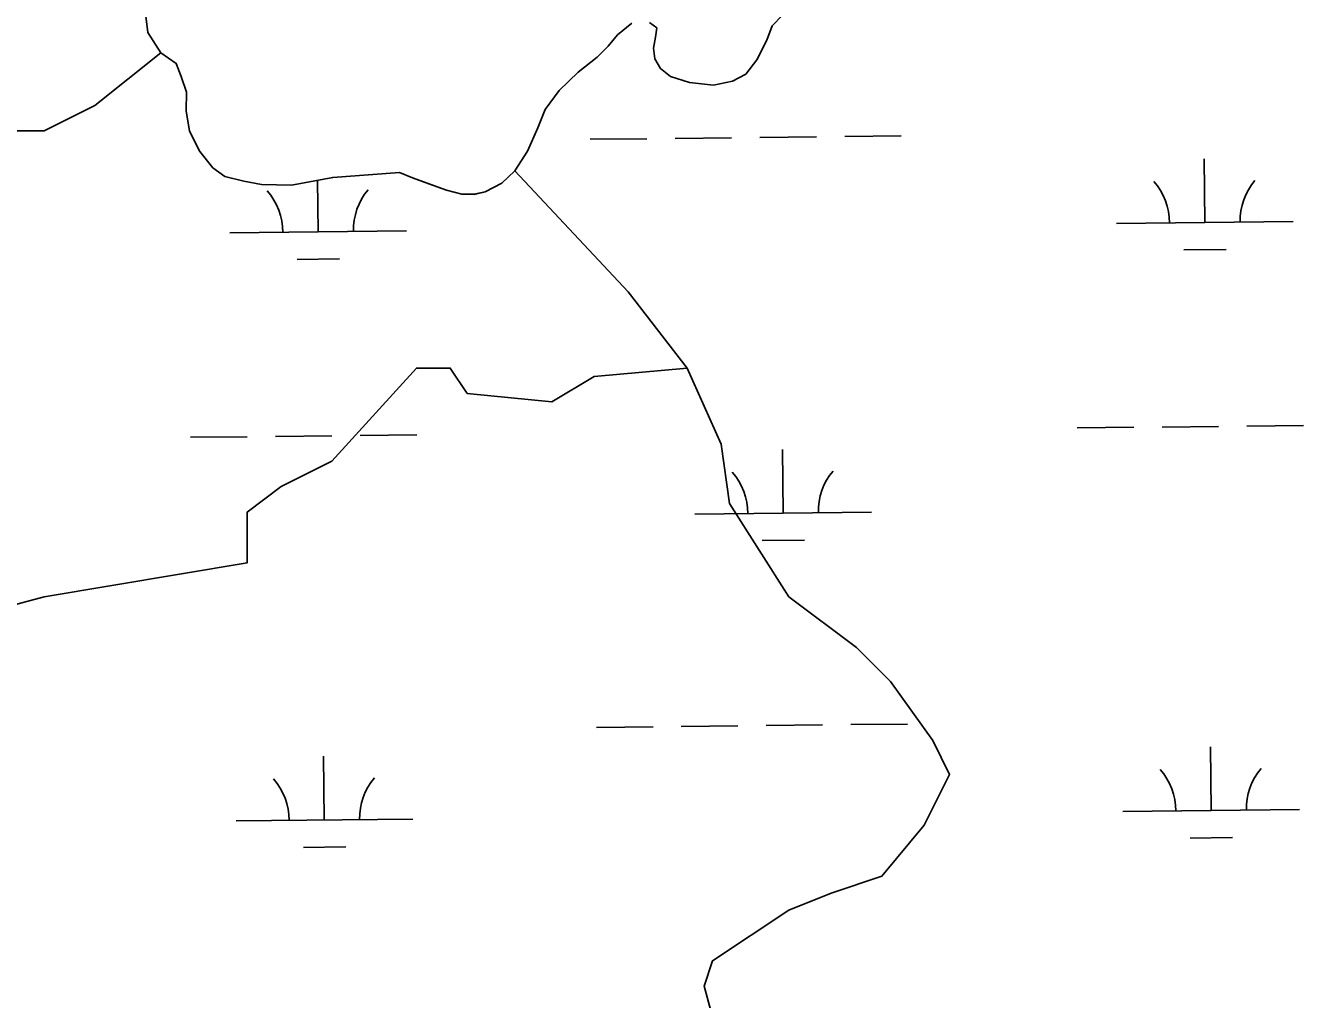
# Model space of a CAD drawing. Extents: x 3734862 to 3772949, y 391520 to 417239.
# Drawn here: x 3766192 to 3766915, y 406020 to 406571 of the extents above; entities that cross this region are included whole.
import ezdxf

# ---------------------------------------------------------------- set-up
doc = ezdxf.new("R2010")
doc.units = 0
doc.layers.add('V-TOPO-SHOR', color=7, linetype='Continuous')
doc.layers.add('V-WETL-SWMP', color=7, linetype='Continuous')

msp = doc.modelspace()

# ---------------------------------------------------------------- linework, layer by layer
at = {"layer": 'V-TOPO-SHOR'}
for points in [[(3766259.78, 406578.1), (3766261.23, 406567.34), (3766268.6, 406555.83), (3766277.1, 406549.86), (3766280.04, 406542.43), (3766282.97, 406533.53), (3766282.93, 406523.15), (3766284.74, 406511.65), (3766290.63, 406500.14), (3766298, 406490.84), (3766304.66, 406486), (3766315.4, 406483.36), (3766325.4, 406481.47), (3766342.45, 406481.04), (3766365.82, 406485.4), (3766403.64, 406488.22), (3766411.04, 406485.22), (3766420.29, 406481.85), (3766430.29, 406478.11), (3766438.81, 406475.85), (3766445.85, 406475.82), (3766452.16, 406477.28), (3766461.44, 406482.07), (3766468.88, 406489.08), (3766475.97, 406500.18), (3766481.95, 406513.5), (3766486.06, 406523.86), (3766493.89, 406534.58), (3766504.68, 406544.92), (3766515.46, 406553.4), (3766521.79, 406559.68), (3766527, 406565.97), (3766535.18, 406572.6)], [(3766545.19, 406572.94), (3766549.26, 406569.96), (3766548.5, 406564.77), (3766547.36, 406558.47), (3766548.08, 406552.54), (3766551.39, 406546.97), (3766556.94, 406542.5), (3766567.67, 406539.12), (3766581.38, 406537.59), (3766592.14, 406539.77), (3766599.57, 406543.82), (3766605.9, 406551.95), (3766611.5, 406563.05), (3766614.5, 406571.19), (3766620.45, 406577.1)], [(3766268.6, 406555.83), (3766231.15, 406526.05), (3766202.41, 406511.68), (3766183.25, 406511.68), (3766144.93, 406521.26), (3766125.77, 406516.47), (3766087.45, 406506.89), (3766068.29, 406506.89), (3766065.22, 406507.56)], [(3766468.88, 406489.08), (3766532.93, 406420.67), (3766566.46, 406377.56), (3766585.62, 406334.44), (3766590.41, 406300.91), (3766623.94, 406248.22), (3766662.26, 406219.48), (3766681.42, 406200.32), (3766705.37, 406166.79), (3766714.95, 406147.63), (3766700.58, 406118.89), (3766676.63, 406090.15), (3766647.89, 406080.57), (3766623.94, 406070.99), (3766580.83, 406042.25), (3766576.04, 406027.88), (3766590.41, 405975.19), (3766628.73, 405927.29), (3766667.05, 405874.6), (3766705.37, 405841.06), (3766724.53, 405826.69), (3766738.9, 405817.11)], [(3766566.46, 406377.56), (3766513.77, 406372.77), (3766489.82, 406358.4), (3766441.92, 406363.19), (3766432.34, 406377.56), (3766413.18, 406377.56), (3766365.28, 406324.86), (3766336.54, 406310.49), (3766317.38, 406296.12), (3766317.38, 406267.38), (3766202.41, 406248.22), (3766077.87, 406214.69)]]:
    msp.add_lwpolyline(points, dxfattribs=at)
at = {"layer": 'V-WETL-SWMP'}
for p, q in [((3766511.59, 406506.97), (3766543.59, 406507.31)), ((3766559.58, 406507.48), (3766591.58, 406507.82)), ((3766607.58, 406507.99), (3766639.58, 406508.32)), ((3766655.58, 406508.49), (3766687.58, 406508.83)), ((3766859.42, 406459.9), (3766859.04, 406495.9)), ((3766357.54, 406454.6), (3766357.23, 406483.79)), ((3766809.42, 406459.37), (3766909.42, 406460.43)), ((3766307.54, 406454.07), (3766407.54, 406455.13)), ((3766847.58, 406444.35), (3766871.58, 406444.6)), ((3766345.7, 406439.04), (3766369.7, 406439.3)), ((3766787.24, 406343.7), (3766819.23, 406344.04)), ((3766835.23, 406344.21), (3766867.23, 406344.55)), ((3766883.23, 406344.72), (3766915.23, 406345.05)), ((3766285.36, 406338.4), (3766317.35, 406338.74)), ((3766333.35, 406338.91), (3766365.35, 406339.24)), ((3766381.35, 406339.41), (3766413.35, 406339.75)), ((3766620.67, 406295.51), (3766620.29, 406331.51)), ((3766570.67, 406294.98), (3766670.67, 406296.04)), ((3766608.83, 406279.95), (3766632.83, 406280.21)), ((3766515.1, 406174.32), (3766547.1, 406174.65)), ((3766563.1, 406174.82), (3766595.1, 406175.16)), ((3766611.1, 406175.33), (3766643.09, 406175.67)), ((3766659.09, 406175.84), (3766691.09, 406176.18)), ((3766862.93, 406127.25), (3766862.55, 406163.24)), ((3766361.05, 406121.94), (3766360.67, 406157.94)), ((3766812.94, 406126.72), (3766912.93, 406127.77)), ((3766311.06, 406121.42), (3766411.05, 406122.47)), ((3766851.1, 406111.69), (3766875.1, 406111.94)), ((3766349.22, 406106.39), (3766373.22, 406106.64))]:
    msp.add_line(p, q, dxfattribs=at)
for points in [[(3766259.78, 406578.1), (3766261.23, 406567.34), (3766268.6, 406555.82), (3766277.1, 406549.86), (3766280.04, 406542.44), (3766282.97, 406533.53), (3766282.93, 406523.15), (3766284.74, 406511.65), (3766290.62, 406500.14), (3766298, 406490.84), (3766304.66, 406486), (3766315.4, 406483.36), (3766325.4, 406481.47), (3766342.45, 406481.04), (3766365.82, 406485.4), (3766403.64, 406488.22), (3766411.04, 406485.23), (3766430.29, 406478.11), (3766438.81, 406475.85), (3766445.85, 406475.83), (3766452.16, 406477.28), (3766461.44, 406482.07), (3766468.88, 406489.08), (3766475.97, 406500.18), (3766481.95, 406513.5), (3766486.06, 406523.86), (3766493.89, 406534.58), (3766504.68, 406544.92), (3766515.46, 406553.41), (3766521.79, 406559.68), (3766527, 406565.96), (3766535.18, 406572.6)], [(3766545.19, 406572.94), (3766549.26, 406569.96), (3766548.5, 406564.77), (3766547.36, 406558.47), (3766548.08, 406552.54), (3766551.39, 406546.97), (3766556.94, 406542.5), (3766567.67, 406539.12), (3766581.38, 406537.59), (3766592.14, 406539.77), (3766599.57, 406543.82), (3766605.9, 406551.95), (3766611.5, 406563.05), (3766614.5, 406571.19), (3766620.45, 406577.1)]]:
    msp.add_lwpolyline(points, dxfattribs=at)
for centre, start, end in [((3766412.77, 406455.66), 139.83336, 181.37702), ((3766804.17, 406459.79), 359.83336, 41.37702), ((3766914.65, 406460.96), 139.83336, 181.37702), ((3766302.29, 406454.49), 359.83336, 41.37702), ((3766675.91, 406296.57), 139.83336, 181.37702), ((3766565.43, 406295.4), 359.83336, 41.37702), ((3766416.29, 406123), 139.83336, 181.37702), ((3766807.69, 406127.14), 359.83336, 41.37702), ((3766918.17, 406128.3), 139.83336, 181.37702), ((3766305.81, 406121.84), 359.83336, 41.37702)]:
    msp.add_arc(centre, 35.25, start, end, dxfattribs=at)

doc.saveas('drawing.dxf')
